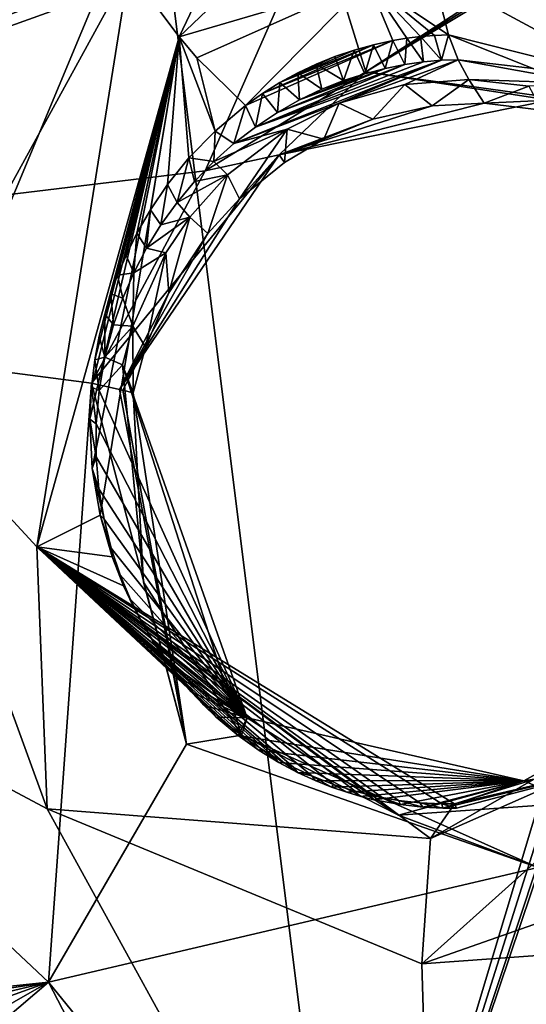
# Model space of a CAD drawing. Header units: millimetres. Extents: x -147 to 294, y -82 to 275.
# Tile 550 of 609: x 255.17 to 258.14, y 252.99 to 258.78. Entities that reach past the tile are written whole.
import ezdxf

# ---------------------------------------------------------------- set-up
doc = ezdxf.new("R2010")
doc.units = ezdxf.units.MM
doc.header["$LTSCALE"] = 67.506716
for name, color, linetype in [('1577', 7, 'CONTINUOUS'), ('1593', 7, 'CONTINUOUS'), ('1655', 7, 'CONTINUOUS'), ('1659', 7, 'CONTINUOUS'), ('2116', 7, 'CONTINUOUS'), ('2135', 7, 'CONTINUOUS'), ('2136', 7, 'CONTINUOUS'), ('2137', 7, 'CONTINUOUS'), ('2138', 7, 'CONTINUOUS'), ('2139', 7, 'CONTINUOUS'), ('2140', 7, 'CONTINUOUS'), ('2141', 7, 'CONTINUOUS'), ('2142', 7, 'CONTINUOUS'), ('2143', 7, 'CONTINUOUS'), ('2144', 7, 'CONTINUOUS'), ('2145', 7, 'CONTINUOUS'), ('498', 7, 'CONTINUOUS'), ('871', 7, 'CONTINUOUS')]:
    doc.layers.add(name, color=color, linetype=linetype)

msp = doc.modelspace()

# ---------------------------------------------------------------- linework, layer by layer
at = {"layer": '1577', "linetype": 'CONTINUOUS'}
msp.add_3dface([(249.4559, 259.1015, -6.478), (249.821, 257.5862, -6.5257), (256.3827, 259.9812, -7.5037), (249.4559, 259.1015, -6.478)], dxfattribs=at)
at = {"layer": '1593', "linetype": 'CONTINUOUS'}
for points in [[(255.8087, 259.0711, -9.7381), (254.4395, 256.5752, -9.5397), (252.9842, 258.0082, -9.3068), (255.8087, 259.0711, -9.7381)], [(250.1452, 256.9063, -8.8959), (256.8515, 249.8367, -10.1727), (250.0771, 256.7341, -8.8871), (250.1452, 256.9063, -8.8959)], [(256.8515, 249.8367, -10.1727), (250.1452, 256.9063, -8.8959), (257.6261, 249.9563, -10.3043), (256.8515, 249.8367, -10.1727)], [(255.328, 254.1385, -9.7346), (250.1452, 256.9063, -8.8959), (254.4395, 256.5752, -9.5397), (255.328, 254.1385, -9.7346)], [(250.1452, 256.9063, -8.8959), (255.328, 254.1385, -9.7346), (257.6261, 249.9563, -10.3043), (250.1452, 256.9063, -8.8959)], [(250.0771, 256.7341, -8.8871), (256.8515, 249.8367, -10.1727), (249.8843, 256.3539, -8.8624), (250.0771, 256.7341, -8.8871)], [(249.8843, 256.3539, -8.8624), (256.8515, 249.8367, -10.1727), (248.7126, 255.1955, -8.7102), (249.8843, 256.3539, -8.8624)], [(248.7126, 255.1955, -8.7102), (256.8515, 249.8367, -10.1727), (247.2182, 254.7914, -8.5101), (248.7126, 255.1955, -8.7102)], [(247.2182, 254.7914, -8.5101), (256.8515, 249.8367, -10.1727), (249.0804, 251.8041, -8.8427), (247.2182, 254.7914, -8.5101)], [(255.328, 254.1385, -9.7346), (257.5294, 253.2279, -10.1364), (257.6261, 249.9563, -10.3043), (255.328, 254.1385, -9.7346)], [(257.5294, 253.2279, -10.1364), (259.3513, 253.869, -10.434), (264.3454, 253.721, -11.3892), (257.5294, 253.2279, -10.1364)], [(257.6261, 249.9563, -10.3043), (257.5294, 253.2279, -10.1364), (264.3454, 253.721, -11.3892), (257.6261, 249.9563, -10.3043)], [(265.2781, 251.016, -11.7322), (257.6261, 249.9563, -10.3043), (264.3454, 253.721, -11.3892), (265.2781, 251.016, -11.7322)]]:
    msp.add_3dface(points, dxfattribs=at)
at = {"layer": '1655', "linetype": 'CONTINUOUS'}
for points in [[(264.6242, 263.2864, -8.8863), (256.9154, 259.3882, -7.584), (257.2001, 258.4691, -7.6306), (264.6242, 263.2864, -8.8863)], [(264.8311, 263.2292, -8.9219), (264.6242, 263.2864, -8.8863), (257.2001, 258.4691, -7.6306), (264.8311, 263.2292, -8.9219)], [(265.0387, 263.1712, -8.9579), (264.8311, 263.2292, -8.9219), (257.2001, 258.4691, -7.6306), (265.0387, 263.1712, -8.9579)], [(259.1337, 258.2, -7.9508), (265.0387, 263.1712, -8.9579), (257.2001, 258.4691, -7.6306), (259.1337, 258.2, -7.9508)], [(256.9154, 259.3882, -7.584), (250.9478, 257.2442, -6.6859), (256.2568, 257.8882, -7.4836), (256.9154, 259.3882, -7.584)], [(257.2001, 258.4691, -7.6306), (256.9154, 259.3882, -7.584), (256.2568, 257.8882, -7.4836), (257.2001, 258.4691, -7.6306)], [(256.2568, 257.8882, -7.4836), (250.9478, 257.2442, -6.6859), (255.5892, 256.6393, -7.3914), (256.2568, 257.8882, -7.4836)], [(238.6112, 251.3668, -5.2036), (255.3359, 253.1219, -7.4361), (250.9478, 257.2442, -6.6859), (238.6112, 251.3668, -5.2036)], [(250.9478, 257.2442, -6.6859), (255.3359, 253.1219, -7.4361), (255.5892, 256.6393, -7.3914), (250.9478, 257.2442, -6.6859)], [(255.5892, 256.6393, -7.3914), (255.3359, 253.1219, -7.4361), (256.1461, 254.5191, -7.5264), (255.5892, 256.6393, -7.3914)], [(256.1461, 254.5191, -7.5264), (255.3359, 253.1219, -7.4361), (258.2101, 253.7952, -7.898), (256.1461, 254.5191, -7.5264)], [(255.3359, 253.1219, -7.4361), (259.0299, 248.5724, -8.2994), (258.2101, 253.7952, -7.898), (255.3359, 253.1219, -7.4361)], [(238.6112, 251.3668, -5.2036), (239.1189, 250.6163, -5.282), (255.3359, 253.1219, -7.4361), (238.6112, 251.3668, -5.2036)], [(255.3359, 253.1219, -7.4361), (239.1189, 250.6163, -5.282), (246.9112, 251.1149, -6.2357), (255.3359, 253.1219, -7.4361)], [(248.9419, 250.8207, -6.5314), (255.3359, 253.1219, -7.4361), (246.9112, 251.1149, -6.2357), (248.9419, 250.8207, -6.5314)], [(249.7112, 249.8992, -6.6799), (255.3359, 253.1219, -7.4361), (248.9419, 250.8207, -6.5314), (249.7112, 249.8992, -6.6799)], [(249.9095, 248.4884, -6.7734), (255.3359, 253.1219, -7.4361), (249.7112, 249.8992, -6.6799), (249.9095, 248.4884, -6.7734)], [(257.5823, 248.7881, -8.0218), (255.3359, 253.1219, -7.4361), (249.9095, 248.4884, -6.7734), (257.5823, 248.7881, -8.0218)], [(259.0299, 248.5724, -8.2994), (255.3359, 253.1219, -7.4361), (257.5823, 248.7881, -8.0218), (259.0299, 248.5724, -8.2994)]]:
    msp.add_3dface(points, dxfattribs=at)
at = {"layer": '1659', "linetype": 'CONTINUOUS'}
for points in [[(256.3827, 259.9812, -7.5037), (249.821, 257.5862, -6.5257), (256.9154, 259.3882, -7.584), (256.3827, 259.9812, -7.5037)], [(249.821, 257.5862, -6.5257), (250.9478, 257.2442, -6.6859), (256.9154, 259.3882, -7.584), (249.821, 257.5862, -6.5257)]]:
    msp.add_3dface(points, dxfattribs=at)
at = {"layer": '2116', "linetype": 'CONTINUOUS'}
msp.add_3dface([(255.8087, 259.0711, -9.7381), (252.9842, 258.0082, -9.3068), (254.9545, 259.5078, -9.608), (255.8087, 259.0711, -9.7381)], dxfattribs=at)
at = {"layer": '2135', "linetype": 'CONTINUOUS'}
for points in [[(256.4648, 259.4307, -9.8416), (257.0796, 259.6054, -9.9392), (256.1047, 258.6755, -9.6564), (256.4648, 259.4307, -9.8416)], [(256.1047, 258.6755, -9.6564), (257.0796, 259.6054, -9.9392), (257.2147, 259.0016, -9.7458), (256.1047, 258.6755, -9.6564)], [(255.8087, 259.0711, -9.7381), (256.4648, 259.4307, -9.8416), (256.1047, 258.6755, -9.6564), (255.8087, 259.0711, -9.7381)], [(256.207, 258.5521, -9.5677), (256.1047, 258.6755, -9.6564), (257.2147, 259.0016, -9.7458), (256.207, 258.5521, -9.5677)], [(256.4935, 258.2712, -9.0236), (256.207, 258.5521, -9.5677), (257.2147, 259.0016, -9.7458), (256.4935, 258.2712, -9.0236)], [(257.359, 258.6529, -9.2187), (256.4935, 258.2712, -9.0236), (257.2147, 259.0016, -9.7458), (257.359, 258.6529, -9.2187)], [(256.5929, 258.3414, -9.0485), (256.4935, 258.2712, -9.0236), (257.359, 258.6529, -9.2187), (256.5929, 258.3414, -9.0485)], [(257.2444, 258.6283, -9.1953), (256.5929, 258.3414, -9.0485), (257.359, 258.6529, -9.2187), (257.2444, 258.6283, -9.1953)], [(256.6955, 258.4055, -9.0733), (256.5929, 258.3414, -9.0485), (257.2444, 258.6283, -9.1953), (256.6955, 258.4055, -9.0733)], [(257.1309, 258.597, -9.1715), (256.6955, 258.4055, -9.0733), (257.2444, 258.6283, -9.1953), (257.1309, 258.597, -9.1715)], [(257.0188, 258.559, -9.1473), (256.6955, 258.4055, -9.0733), (257.1309, 258.597, -9.1715), (257.0188, 258.559, -9.1473)], [(256.8009, 258.4632, -9.0981), (256.6955, 258.4055, -9.0733), (257.0188, 258.559, -9.1473), (256.8009, 258.4632, -9.0981)], [(256.9088, 258.5144, -9.1228), (256.8009, 258.4632, -9.0981), (257.0188, 258.559, -9.1473), (256.9088, 258.5144, -9.1228)]]:
    msp.add_3dface(points, dxfattribs=at)
at = {"layer": '2136', "linetype": 'CONTINUOUS'}
for points in [[(254.4395, 256.5752, -9.5397), (255.8087, 259.0711, -9.7381), (255.2673, 255.6784, -9.3927), (254.4395, 256.5752, -9.5397)], [(255.8087, 259.0711, -9.7381), (256.1047, 258.6755, -9.6564), (255.2673, 255.6784, -9.3927), (255.8087, 259.0711, -9.7381)], [(255.2673, 255.6784, -9.3927), (256.1047, 258.6755, -9.6564), (255.6388, 255.865, -8.6559), (255.2673, 255.6784, -9.3927)], [(255.5929, 256.1382, -8.669), (256.1047, 258.6755, -9.6564), (255.5786, 256.4278, -8.6903), (255.5929, 256.1382, -8.669)], [(255.5786, 256.4278, -8.6903), (256.1047, 258.6755, -9.6564), (255.588, 256.6172, -8.7079), (255.5786, 256.4278, -8.6903)], [(255.588, 256.6172, -8.7079), (256.1047, 258.6755, -9.6564), (255.608, 256.7775, -8.725), (255.588, 256.6172, -8.7079)], [(255.6388, 255.865, -8.6559), (256.1047, 258.6755, -9.6564), (255.5929, 256.1382, -8.669), (255.6388, 255.865, -8.6559)], [(255.608, 256.7775, -8.725), (256.1047, 258.6755, -9.6564), (255.6344, 256.9167, -8.7418), (255.608, 256.7775, -8.725)], [(255.6344, 256.9167, -8.7418), (256.1047, 258.6755, -9.6564), (255.6666, 257.0459, -8.7589), (255.6344, 256.9167, -8.7418)], [(255.6666, 257.0459, -8.7589), (256.1047, 258.6755, -9.6564), (255.7031, 257.1651, -8.776), (255.6666, 257.0459, -8.7589)], [(255.7031, 257.1651, -8.776), (256.1047, 258.6755, -9.6564), (255.7423, 257.2735, -8.7928), (255.7031, 257.1651, -8.776)], [(255.7423, 257.2735, -8.7928), (256.1047, 258.6755, -9.6564), (255.7916, 257.3908, -8.8122), (255.7423, 257.2735, -8.7928)], [(255.7916, 257.3908, -8.8122), (256.1047, 258.6755, -9.6564), (255.8558, 257.5217, -8.836), (255.7916, 257.3908, -8.8122)], [(255.8558, 257.5217, -8.836), (256.1047, 258.6755, -9.6564), (255.9344, 257.6587, -8.8634), (255.8558, 257.5217, -8.836)], [(255.9344, 257.6587, -8.8634), (256.1047, 258.6755, -9.6564), (256.0346, 257.8069, -8.8953), (255.9344, 257.6587, -8.8634)], [(256.0346, 257.8069, -8.8953), (256.1047, 258.6755, -9.6564), (256.1614, 257.9642, -8.9326), (256.0346, 257.8069, -8.8953)], [(256.1047, 258.6755, -9.6564), (256.207, 258.5521, -9.5677), (256.3144, 258.1212, -8.9753), (256.1047, 258.6755, -9.6564)], [(256.1614, 257.9642, -8.9326), (256.1047, 258.6755, -9.6564), (256.3144, 258.1212, -8.9753), (256.1614, 257.9642, -8.9326)], [(256.207, 258.5521, -9.5677), (256.4935, 258.2712, -9.0236), (256.3144, 258.1212, -8.9753), (256.207, 258.5521, -9.5677)], [(255.328, 254.1385, -9.7346), (254.4395, 256.5752, -9.5397), (255.2673, 255.6784, -9.3927), (255.328, 254.1385, -9.7346)], [(255.7096, 255.6193, -8.6498), (255.2673, 255.6784, -9.3927), (255.6388, 255.865, -8.6559), (255.7096, 255.6193, -8.6498)], [(257.5805, 253.9648, -9.7733), (255.328, 254.1385, -9.7346), (255.2673, 255.6784, -9.3927), (257.5805, 253.9648, -9.7733)], [(257.5805, 253.9648, -9.7733), (255.2673, 255.6784, -9.3927), (257.7201, 254.1695, -8.9483), (257.5805, 253.9648, -9.7733)], [(257.7201, 254.1695, -8.9483), (255.2673, 255.6784, -9.3927), (257.647, 254.1691, -8.9333), (257.7201, 254.1695, -8.9483)], [(257.647, 254.1691, -8.9333), (255.2673, 255.6784, -9.3927), (257.5173, 254.1752, -8.9075), (257.647, 254.1691, -8.9333)], [(257.5173, 254.1752, -8.9075), (255.2673, 255.6784, -9.3927), (257.3927, 254.189, -8.8831), (257.5173, 254.1752, -8.9075)], [(257.3927, 254.189, -8.8831), (255.2673, 255.6784, -9.3927), (257.2959, 254.2052, -8.8646), (257.3927, 254.189, -8.8831)], [(257.2959, 254.2052, -8.8646), (255.2673, 255.6784, -9.3927), (257.225, 254.2203, -8.8513), (257.2959, 254.2052, -8.8646)], [(257.225, 254.2203, -8.8513), (255.2673, 255.6784, -9.3927), (257.1384, 254.2423, -8.8352), (257.225, 254.2203, -8.8513)], [(257.1384, 254.2423, -8.8352), (255.2673, 255.6784, -9.3927), (257.0107, 254.2826, -8.8123), (257.1384, 254.2423, -8.8352)], [(257.0107, 254.2826, -8.8123), (255.2673, 255.6784, -9.3927), (256.8821, 254.3329, -8.7897), (257.0107, 254.2826, -8.8123)], [(256.8821, 254.3329, -8.7897), (255.2673, 255.6784, -9.3927), (256.7772, 254.3816, -8.7716), (256.8821, 254.3329, -8.7897)], [(256.7772, 254.3816, -8.7716), (255.2673, 255.6784, -9.3927), (256.7136, 254.4149, -8.761), (256.7772, 254.3816, -8.7716)], [(256.7136, 254.4149, -8.761), (255.2673, 255.6784, -9.3927), (256.6554, 254.4479, -8.7516), (256.7136, 254.4149, -8.761)], [(256.6554, 254.4479, -8.7516), (255.2673, 255.6784, -9.3927), (256.5856, 254.4908, -8.7405), (256.6554, 254.4479, -8.7516)], [(256.5856, 254.4908, -8.7405), (255.2673, 255.6784, -9.3927), (256.5032, 254.5465, -8.7277), (256.5856, 254.4908, -8.7405)], [(256.5032, 254.5465, -8.7277), (255.2673, 255.6784, -9.3927), (256.4054, 254.6208, -8.7133), (256.5032, 254.5465, -8.7277)], [(256.4054, 254.6208, -8.7133), (255.2673, 255.6784, -9.3927), (256.2776, 254.7327, -8.6962), (256.4054, 254.6208, -8.7133)], [(256.2776, 254.7327, -8.6962), (255.2673, 255.6784, -9.3927), (256.159, 254.8544, -8.6811), (256.2776, 254.7327, -8.6962)], [(256.159, 254.8544, -8.6811), (255.2673, 255.6784, -9.3927), (256.0692, 254.9609, -8.6709), (256.159, 254.8544, -8.6811)], [(256.0692, 254.9609, -8.6709), (255.2673, 255.6784, -9.3927), (256.0062, 255.0446, -8.6644), (256.0692, 254.9609, -8.6709)], [(256.0062, 255.0446, -8.6644), (255.2673, 255.6784, -9.3927), (255.9747, 255.0898, -8.6616), (256.0062, 255.0446, -8.6644)], [(255.9747, 255.0898, -8.6616), (255.2673, 255.6784, -9.3927), (255.9359, 255.149, -8.6586), (255.9747, 255.0898, -8.6616)], [(255.9359, 255.149, -8.6586), (255.2673, 255.6784, -9.3927), (255.8877, 255.229, -8.6549), (255.9359, 255.149, -8.6586)], [(255.8877, 255.229, -8.6549), (255.2673, 255.6784, -9.3927), (255.8332, 255.3295, -8.6517), (255.8877, 255.229, -8.6549)], [(255.8332, 255.3295, -8.6517), (255.2673, 255.6784, -9.3927), (255.7766, 255.4488, -8.6492), (255.8332, 255.3295, -8.6517)], [(255.7766, 255.4488, -8.6492), (255.2673, 255.6784, -9.3927), (255.7096, 255.6193, -8.6498), (255.7766, 255.4488, -8.6492)], [(257.5294, 253.2279, -10.1364), (255.328, 254.1385, -9.7346), (257.5805, 253.9648, -9.7733), (257.5294, 253.2279, -10.1364)]]:
    msp.add_3dface(points, dxfattribs=at)
at = {"layer": '2137', "linetype": 'CONTINUOUS'}
for points in [[(257.5759, 259.2228, -9.9199), (259.2697, 259.1448, -10.2973), (259.861, 257.8196, -10.2852), (257.5759, 259.2228, -9.9199)], [(257.5759, 259.2228, -9.9199), (259.861, 257.8196, -10.2852), (257.5958, 259.0419, -9.8105), (257.5759, 259.2228, -9.9199)], [(257.5958, 259.0419, -9.8105), (259.861, 257.8196, -10.2852), (257.685, 258.6861, -9.2815), (257.5958, 259.0419, -9.8105)], [(257.685, 258.6861, -9.2815), (259.861, 257.8196, -10.2852), (258.7092, 258.4285, -9.4478), (257.685, 258.6861, -9.2815)], [(259.3513, 253.869, -10.434), (257.5294, 253.2279, -10.1364), (259.7139, 255.1868, -10.2077), (259.3513, 253.869, -10.434)], [(257.5294, 253.2279, -10.1364), (257.5805, 253.9648, -9.7733), (259.7139, 255.1868, -10.2077), (257.5294, 253.2279, -10.1364)], [(259.7139, 255.1868, -10.2077), (257.5805, 253.9648, -9.7733), (258.778, 254.4934, -9.1848), (259.7139, 255.1868, -10.2077)], [(257.5805, 253.9648, -9.7733), (257.7201, 254.1695, -8.9483), (258.778, 254.4934, -9.1848), (257.5805, 253.9648, -9.7733)]]:
    msp.add_3dface(points, dxfattribs=at)
at = {"layer": '2138', "linetype": 'CONTINUOUS'}
for points in [[(257.2147, 259.0016, -9.7458), (257.5958, 259.0419, -9.8105), (257.685, 258.6861, -9.2815), (257.2147, 259.0016, -9.7458)], [(257.359, 258.6529, -9.2187), (257.2147, 259.0016, -9.7458), (257.4406, 258.6663, -9.2348), (257.359, 258.6529, -9.2187)], [(257.2147, 259.0016, -9.7458), (257.685, 258.6861, -9.2815), (257.6037, 258.6829, -9.2663), (257.2147, 259.0016, -9.7458)], [(257.4406, 258.6663, -9.2348), (257.2147, 259.0016, -9.7458), (257.5222, 258.6763, -9.2507), (257.4406, 258.6663, -9.2348)], [(257.5222, 258.6763, -9.2507), (257.2147, 259.0016, -9.7458), (257.6037, 258.6829, -9.2663), (257.5222, 258.6763, -9.2507)]]:
    msp.add_3dface(points, dxfattribs=at)
at = {"layer": '2139', "linetype": 'CONTINUOUS'}
for points in [[(257.5222, 258.6763, -9.2507), (257.6037, 258.6829, -9.2663), (257.6441, 258.5368, -8.715), (257.5222, 258.6763, -9.2507)], [(257.6037, 258.6829, -9.2663), (257.685, 258.6861, -9.2815), (257.6441, 258.5368, -8.715), (257.6037, 258.6829, -9.2663)], [(257.6441, 258.5368, -8.715), (257.685, 258.6861, -9.2815), (257.743, 258.5399, -8.731), (257.6441, 258.5368, -8.715)], [(257.1309, 258.597, -9.1715), (257.2444, 258.6283, -9.1953), (257.1941, 258.4576, -8.6426), (257.1309, 258.597, -9.1715)], [(257.1941, 258.4576, -8.6426), (257.2444, 258.6283, -9.1953), (257.3142, 258.489, -8.6618), (257.1941, 258.4576, -8.6426)], [(257.2444, 258.6283, -9.1953), (257.359, 258.6529, -9.2187), (257.3142, 258.489, -8.6618), (257.2444, 258.6283, -9.1953)], [(257.3142, 258.489, -8.6618), (257.359, 258.6529, -9.2187), (257.4297, 258.5114, -8.6803), (257.3142, 258.489, -8.6618)], [(257.359, 258.6529, -9.2187), (257.4406, 258.6663, -9.2348), (257.4297, 258.5114, -8.6803), (257.359, 258.6529, -9.2187)], [(257.4297, 258.5114, -8.6803), (257.4406, 258.6663, -9.2348), (257.5398, 258.5272, -8.6981), (257.4297, 258.5114, -8.6803)], [(257.4406, 258.6663, -9.2348), (257.5222, 258.6763, -9.2507), (257.5398, 258.5272, -8.6981), (257.4406, 258.6663, -9.2348)], [(257.5398, 258.5272, -8.6981), (257.5222, 258.6763, -9.2507), (257.6441, 258.5368, -8.715), (257.5398, 258.5272, -8.6981)], [(257.0188, 258.559, -9.1473), (257.1309, 258.597, -9.1715), (257.0691, 258.4175, -8.6227), (257.0188, 258.559, -9.1473)], [(257.0691, 258.4175, -8.6227), (257.1309, 258.597, -9.1715), (257.1941, 258.4576, -8.6426), (257.0691, 258.4175, -8.6227)], [(256.8009, 258.4632, -9.0981), (256.9088, 258.5144, -9.1228), (256.9417, 258.3665, -8.6025), (256.8009, 258.4632, -9.0981)], [(256.9088, 258.5144, -9.1228), (257.0188, 258.559, -9.1473), (257.0691, 258.4175, -8.6227), (256.9088, 258.5144, -9.1228)], [(256.9417, 258.3665, -8.6025), (256.9088, 258.5144, -9.1228), (257.0691, 258.4175, -8.6227), (256.9417, 258.3665, -8.6025)], [(256.6955, 258.4055, -9.0733), (256.8009, 258.4632, -9.0981), (256.8111, 258.3044, -8.5819), (256.6955, 258.4055, -9.0733)], [(256.8111, 258.3044, -8.5819), (256.8009, 258.4632, -9.0981), (256.9417, 258.3665, -8.6025), (256.8111, 258.3044, -8.5819)], [(256.5929, 258.3414, -9.0485), (256.6955, 258.4055, -9.0733), (256.6809, 258.2308, -8.5615), (256.5929, 258.3414, -9.0485)], [(256.6809, 258.2308, -8.5615), (256.6955, 258.4055, -9.0733), (256.8111, 258.3044, -8.5819), (256.6809, 258.2308, -8.5615)], [(256.4935, 258.2712, -9.0236), (256.5929, 258.3414, -9.0485), (256.5513, 258.1446, -8.5414), (256.4935, 258.2712, -9.0236)], [(256.5513, 258.1446, -8.5414), (256.5929, 258.3414, -9.0485), (256.6809, 258.2308, -8.5615), (256.5513, 258.1446, -8.5414)], [(256.3144, 258.1212, -8.9753), (256.4935, 258.2712, -9.0236), (256.4251, 258.0477, -8.5219), (256.3144, 258.1212, -8.9753)], [(256.4251, 258.0477, -8.5219), (256.4935, 258.2712, -9.0236), (256.5513, 258.1446, -8.5414), (256.4251, 258.0477, -8.5219)], [(256.1614, 257.9642, -8.9326), (256.3144, 258.1212, -8.9753), (256.3064, 257.9413, -8.5037), (256.1614, 257.9642, -8.9326)], [(256.3064, 257.9413, -8.5037), (256.3144, 258.1212, -8.9753), (256.4251, 258.0477, -8.5219), (256.3064, 257.9413, -8.5037)], [(256.0346, 257.8069, -8.8953), (256.1614, 257.9642, -8.9326), (256.0914, 257.7022, -8.4715), (256.0346, 257.8069, -8.8953)], [(256.0914, 257.7022, -8.4715), (256.1614, 257.9642, -8.9326), (256.1943, 257.8255, -8.4868), (256.0914, 257.7022, -8.4715)], [(256.1943, 257.8255, -8.4868), (256.1614, 257.9642, -8.9326), (256.3064, 257.9413, -8.5037), (256.1943, 257.8255, -8.4868)], [(255.9344, 257.6587, -8.8634), (256.0346, 257.8069, -8.8953), (255.9968, 257.5709, -8.4576), (255.9344, 257.6587, -8.8634)], [(255.9968, 257.5709, -8.4576), (256.0346, 257.8069, -8.8953), (256.0914, 257.7022, -8.4715), (255.9968, 257.5709, -8.4576)], [(255.8558, 257.5217, -8.836), (255.9344, 257.6587, -8.8634), (255.9121, 257.4331, -8.4455), (255.8558, 257.5217, -8.836)], [(255.9121, 257.4331, -8.4455), (255.9344, 257.6587, -8.8634), (255.9968, 257.5709, -8.4576), (255.9121, 257.4331, -8.4455)], [(255.7916, 257.3908, -8.8122), (255.8558, 257.5217, -8.836), (255.8368, 257.2886, -8.4351), (255.7916, 257.3908, -8.8122)], [(255.8368, 257.2886, -8.4351), (255.8558, 257.5217, -8.836), (255.9121, 257.4331, -8.4455), (255.8368, 257.2886, -8.4351)], [(255.7423, 257.2735, -8.7928), (255.7916, 257.3908, -8.8122), (255.8368, 257.2886, -8.4351), (255.7423, 257.2735, -8.7928)], [(255.7031, 257.1651, -8.776), (255.7423, 257.2735, -8.7928), (255.772, 257.1386, -8.4265), (255.7031, 257.1651, -8.776)], [(255.772, 257.1386, -8.4265), (255.7423, 257.2735, -8.7928), (255.8368, 257.2886, -8.4351), (255.772, 257.1386, -8.4265)], [(255.6666, 257.0459, -8.7589), (255.7031, 257.1651, -8.776), (255.7176, 256.983, -8.4198), (255.6666, 257.0459, -8.7589)], [(255.7176, 256.983, -8.4198), (255.7031, 257.1651, -8.776), (255.772, 257.1386, -8.4265), (255.7176, 256.983, -8.4198)], [(255.6344, 256.9167, -8.7418), (255.6666, 257.0459, -8.7589), (255.6675, 256.793, -8.4143), (255.6344, 256.9167, -8.7418)], [(255.6675, 256.793, -8.4143), (255.6666, 257.0459, -8.7589), (255.7176, 256.983, -8.4198), (255.6675, 256.793, -8.4143)], [(255.608, 256.7775, -8.725), (255.6344, 256.9167, -8.7418), (255.6675, 256.793, -8.4143), (255.608, 256.7775, -8.725)], [(255.588, 256.6172, -8.7079), (255.608, 256.7775, -8.725), (255.6338, 256.5974, -8.4118), (255.588, 256.6172, -8.7079)], [(255.6338, 256.5974, -8.4118), (255.608, 256.7775, -8.725), (255.6675, 256.793, -8.4143), (255.6338, 256.5974, -8.4118)], [(255.5786, 256.4278, -8.6903), (255.588, 256.6172, -8.7079), (255.6166, 256.4015, -8.4122), (255.5786, 256.4278, -8.6903)], [(255.6166, 256.4015, -8.4122), (255.588, 256.6172, -8.7079), (255.6338, 256.5974, -8.4118), (255.6166, 256.4015, -8.4122)], [(255.5929, 256.1382, -8.669), (255.5786, 256.4278, -8.6903), (255.6171, 256.2076, -8.4156), (255.5929, 256.1382, -8.669)], [(255.6171, 256.2076, -8.4156), (255.5786, 256.4278, -8.6903), (255.6166, 256.4015, -8.4122), (255.6171, 256.2076, -8.4156)], [(255.6325, 256.02, -8.4214), (255.5929, 256.1382, -8.669), (255.6171, 256.2076, -8.4156), (255.6325, 256.02, -8.4214)], [(255.6388, 255.865, -8.6559), (255.5929, 256.1382, -8.669), (255.6629, 255.8402, -8.4298), (255.6388, 255.865, -8.6559)], [(255.6629, 255.8402, -8.4298), (255.5929, 256.1382, -8.669), (255.6325, 256.02, -8.4214), (255.6629, 255.8402, -8.4298)], [(255.7096, 255.6193, -8.6498), (255.6388, 255.865, -8.6559), (255.7046, 255.671, -8.44), (255.7096, 255.6193, -8.6498)], [(255.7046, 255.671, -8.44), (255.6388, 255.865, -8.6559), (255.6629, 255.8402, -8.4298), (255.7046, 255.671, -8.44)], [(255.7579, 255.5132, -8.452), (255.7096, 255.6193, -8.6498), (255.7046, 255.671, -8.44), (255.7579, 255.5132, -8.452)], [(255.7766, 255.4488, -8.6492), (255.7096, 255.6193, -8.6498), (255.7579, 255.5132, -8.452), (255.7766, 255.4488, -8.6492)], [(255.8176, 255.3685, -8.4649), (255.7766, 255.4488, -8.6492), (255.7579, 255.5132, -8.452), (255.8176, 255.3685, -8.4649)], [(255.8332, 255.3295, -8.6517), (255.7766, 255.4488, -8.6492), (255.8176, 255.3685, -8.4649), (255.8332, 255.3295, -8.6517)], [(255.8839, 255.2372, -8.4787), (255.8332, 255.3295, -8.6517), (255.8176, 255.3685, -8.4649), (255.8839, 255.2372, -8.4787)], [(255.8877, 255.229, -8.6549), (255.8332, 255.3295, -8.6517), (255.8839, 255.2372, -8.4787), (255.8877, 255.229, -8.6549)], [(255.9533, 255.1178, -8.4929), (255.8877, 255.229, -8.6549), (255.8839, 255.2372, -8.4787), (255.9533, 255.1178, -8.4929)], [(255.9359, 255.149, -8.6586), (255.8877, 255.229, -8.6549), (255.9533, 255.1178, -8.4929), (255.9359, 255.149, -8.6586)], [(255.9747, 255.0898, -8.6616), (255.9359, 255.149, -8.6586), (256.026, 255.0103, -8.5075), (255.9747, 255.0898, -8.6616)], [(256.026, 255.0103, -8.5075), (255.9359, 255.149, -8.6586), (255.9533, 255.1178, -8.4929), (256.026, 255.0103, -8.5075)], [(256.0062, 255.0446, -8.6644), (255.9747, 255.0898, -8.6616), (256.026, 255.0103, -8.5075), (256.0062, 255.0446, -8.6644)], [(256.0692, 254.9609, -8.6709), (256.0062, 255.0446, -8.6644), (256.0995, 254.9133, -8.522), (256.0692, 254.9609, -8.6709)], [(256.0995, 254.9133, -8.522), (256.0062, 255.0446, -8.6644), (256.026, 255.0103, -8.5075), (256.0995, 254.9133, -8.522)], [(256.159, 254.8544, -8.6811), (256.0692, 254.9609, -8.6709), (256.1738, 254.8265, -8.5365), (256.159, 254.8544, -8.6811)], [(256.1738, 254.8265, -8.5365), (256.0692, 254.9609, -8.6709), (256.0995, 254.9133, -8.522), (256.1738, 254.8265, -8.5365)], [(256.2776, 254.7327, -8.6962), (256.159, 254.8544, -8.6811), (256.2478, 254.7483, -8.5508), (256.2776, 254.7327, -8.6962)], [(256.2478, 254.7483, -8.5508), (256.159, 254.8544, -8.6811), (256.1738, 254.8265, -8.5365), (256.2478, 254.7483, -8.5508)], [(256.3213, 254.6782, -8.5649), (256.2776, 254.7327, -8.6962), (256.2478, 254.7483, -8.5508), (256.3213, 254.6782, -8.5649)], [(256.4054, 254.6208, -8.7133), (256.2776, 254.7327, -8.6962), (256.3213, 254.6782, -8.5649), (256.4054, 254.6208, -8.7133)], [(256.4496, 254.5705, -8.5892), (256.4054, 254.6208, -8.7133), (256.3213, 254.6782, -8.5649), (256.4496, 254.5705, -8.5892)], [(256.5032, 254.5465, -8.7277), (256.4054, 254.6208, -8.7133), (256.4496, 254.5705, -8.5892), (256.5032, 254.5465, -8.7277)], [(256.5729, 254.4823, -8.6122), (256.5032, 254.5465, -8.7277), (256.4496, 254.5705, -8.5892), (256.5729, 254.4823, -8.6122)], [(256.5856, 254.4908, -8.7405), (256.5032, 254.5465, -8.7277), (256.5729, 254.4823, -8.6122), (256.5856, 254.4908, -8.7405)], [(256.6896, 254.4105, -8.6338), (256.5856, 254.4908, -8.7405), (256.5729, 254.4823, -8.6122), (256.6896, 254.4105, -8.6338)], [(256.6554, 254.4479, -8.7516), (256.5856, 254.4908, -8.7405), (256.6896, 254.4105, -8.6338), (256.6554, 254.4479, -8.7516)], [(256.7136, 254.4149, -8.761), (256.6554, 254.4479, -8.7516), (256.6896, 254.4105, -8.6338), (256.7136, 254.4149, -8.761)], [(256.7993, 254.3523, -8.654), (256.7136, 254.4149, -8.761), (256.6896, 254.4105, -8.6338), (256.7993, 254.3523, -8.654)], [(256.7772, 254.3816, -8.7716), (256.7136, 254.4149, -8.761), (256.7993, 254.3523, -8.654), (256.7772, 254.3816, -8.7716)], [(256.8821, 254.3329, -8.7897), (256.7772, 254.3816, -8.7716), (256.7993, 254.3523, -8.654), (256.8821, 254.3329, -8.7897)], [(256.9023, 254.305, -8.6727), (256.8821, 254.3329, -8.7897), (256.7993, 254.3523, -8.654), (256.9023, 254.305, -8.6727)], [(257.0107, 254.2826, -8.8123), (256.8821, 254.3329, -8.7897), (256.9983, 254.267, -8.6901), (257.0107, 254.2826, -8.8123)], [(256.9983, 254.267, -8.6901), (256.8821, 254.3329, -8.7897), (256.9023, 254.305, -8.6727), (256.9983, 254.267, -8.6901)], [(257.0876, 254.2365, -8.7061), (257.0107, 254.2826, -8.8123), (256.9983, 254.267, -8.6901), (257.0876, 254.2365, -8.7061)], [(257.1384, 254.2423, -8.8352), (257.0107, 254.2826, -8.8123), (257.0876, 254.2365, -8.7061), (257.1384, 254.2423, -8.8352)], [(257.1705, 254.2123, -8.7209), (257.1384, 254.2423, -8.8352), (257.0876, 254.2365, -8.7061), (257.1705, 254.2123, -8.7209)], [(257.225, 254.2203, -8.8513), (257.1384, 254.2423, -8.8352), (257.1705, 254.2123, -8.7209), (257.225, 254.2203, -8.8513)], [(257.2476, 254.1931, -8.7346), (257.225, 254.2203, -8.8513), (257.1705, 254.2123, -8.7209), (257.2476, 254.1931, -8.7346)], [(257.2959, 254.2052, -8.8646), (257.225, 254.2203, -8.8513), (257.2476, 254.1931, -8.7346), (257.2959, 254.2052, -8.8646)], [(257.4028, 254.164, -8.762), (257.2959, 254.2052, -8.8646), (257.2476, 254.1931, -8.7346), (257.4028, 254.164, -8.762)], [(257.3927, 254.189, -8.8831), (257.2959, 254.2052, -8.8646), (257.4028, 254.164, -8.762), (257.3927, 254.189, -8.8831)], [(257.5173, 254.1752, -8.9075), (257.3927, 254.189, -8.8831), (257.5353, 254.1489, -8.7851), (257.5173, 254.1752, -8.9075)], [(257.5353, 254.1489, -8.7851), (257.3927, 254.189, -8.8831), (257.4028, 254.164, -8.762), (257.5353, 254.1489, -8.7851)], [(257.647, 254.1691, -8.9333), (257.5173, 254.1752, -8.9075), (257.6533, 254.1427, -8.8055), (257.647, 254.1691, -8.9333)], [(257.6533, 254.1427, -8.8055), (257.5173, 254.1752, -8.9075), (257.5353, 254.1489, -8.7851), (257.6533, 254.1427, -8.8055)], [(257.7201, 254.1695, -8.9483), (257.647, 254.1691, -8.9333), (257.7336, 254.1423, -8.8193), (257.7201, 254.1695, -8.9483)], [(257.7336, 254.1423, -8.8193), (257.647, 254.1691, -8.9333), (257.6533, 254.1427, -8.8055), (257.7336, 254.1423, -8.8193)]]:
    msp.add_3dface(points, dxfattribs=at)
at = {"layer": '2140', "linetype": 'CONTINUOUS'}
for points in [[(257.685, 258.6861, -9.2815), (258.7092, 258.4285, -9.4478), (257.743, 258.5399, -8.731), (257.685, 258.6861, -9.2815)], [(257.743, 258.5399, -8.731), (258.7092, 258.4285, -9.4478), (258.5152, 258.4, -8.8593), (257.743, 258.5399, -8.731)], [(258.778, 254.4934, -9.1848), (257.7201, 254.1695, -8.9483), (258.6975, 254.3961, -8.9781), (258.778, 254.4934, -9.1848)], [(257.7201, 254.1695, -8.9483), (257.7336, 254.1423, -8.8193), (258.6975, 254.3961, -8.9781), (257.7201, 254.1695, -8.9483)]]:
    msp.add_3dface(points, dxfattribs=at)
at = {"layer": '2141', "linetype": 'CONTINUOUS'}
for points in [[(256.4251, 258.0477, -8.5219), (256.5513, 258.1446, -8.5414), (257.6441, 258.5368, -8.715), (256.4251, 258.0477, -8.5219)], [(256.4251, 258.0477, -8.5219), (257.6441, 258.5368, -8.715), (257.043, 258.2847, -8.6193), (256.4251, 258.0477, -8.5219)], [(256.5513, 258.1446, -8.5414), (257.5398, 258.5272, -8.6981), (257.6441, 258.5368, -8.715), (256.5513, 258.1446, -8.5414)], [(256.5513, 258.1446, -8.5414), (257.4297, 258.5114, -8.6803), (257.5398, 258.5272, -8.6981), (256.5513, 258.1446, -8.5414)], [(256.5513, 258.1446, -8.5414), (256.6809, 258.2308, -8.5615), (257.4297, 258.5114, -8.6803), (256.5513, 258.1446, -8.5414)], [(256.6809, 258.2308, -8.5615), (257.3142, 258.489, -8.6618), (257.4297, 258.5114, -8.6803), (256.6809, 258.2308, -8.5615)], [(257.6441, 258.5368, -8.715), (257.743, 258.5399, -8.731), (257.043, 258.2847, -8.6193), (257.6441, 258.5368, -8.715)], [(257.043, 258.2847, -8.6193), (257.743, 258.5399, -8.731), (257.4299, 258.3945, -8.6811), (257.043, 258.2847, -8.6193)], [(257.4299, 258.3945, -8.6811), (257.743, 258.5399, -8.731), (257.8055, 258.4239, -8.7421), (257.4299, 258.3945, -8.6811)], [(257.743, 258.5399, -8.731), (258.5152, 258.4, -8.8593), (257.8055, 258.4239, -8.7421), (257.743, 258.5399, -8.731)], [(256.6809, 258.2308, -8.5615), (256.8111, 258.3044, -8.5819), (257.3142, 258.489, -8.6618), (256.6809, 258.2308, -8.5615)], [(256.8111, 258.3044, -8.5819), (257.1941, 258.4576, -8.6426), (257.3142, 258.489, -8.6618), (256.8111, 258.3044, -8.5819)], [(256.8111, 258.3044, -8.5819), (256.9417, 258.3665, -8.6025), (257.1941, 258.4576, -8.6426), (256.8111, 258.3044, -8.5819)], [(256.9417, 258.3665, -8.6025), (257.0691, 258.4175, -8.6227), (257.1941, 258.4576, -8.6426), (256.9417, 258.3665, -8.6025)], [(257.8055, 258.4239, -8.7421), (258.5152, 258.4, -8.8593), (258.1568, 258.3854, -8.8001), (257.8055, 258.4239, -8.7421)], [(256.7375, 258.1318, -8.5712), (256.4251, 258.0477, -8.5219), (257.043, 258.2847, -8.6193), (256.7375, 258.1318, -8.5712)], [(256.3064, 257.9413, -8.5037), (256.4251, 258.0477, -8.5219), (256.7375, 258.1318, -8.5712), (256.3064, 257.9413, -8.5037)], [(256.3877, 257.8629, -8.5173), (256.3064, 257.9413, -8.5037), (256.7375, 258.1318, -8.5712), (256.3877, 257.8629, -8.5173)], [(256.1943, 257.8255, -8.4868), (256.3064, 257.9413, -8.5037), (256.3877, 257.8629, -8.5173), (256.1943, 257.8255, -8.4868)], [(256.0914, 257.7022, -8.4715), (256.1943, 257.8255, -8.4868), (256.3877, 257.8629, -8.5173), (256.0914, 257.7022, -8.4715)], [(256.1667, 257.6157, -8.4843), (256.0914, 257.7022, -8.4715), (256.3877, 257.8629, -8.5173), (256.1667, 257.6157, -8.4843)], [(255.9968, 257.5709, -8.4576), (256.0914, 257.7022, -8.4715), (256.1667, 257.6157, -8.4843), (255.9968, 257.5709, -8.4576)], [(255.9121, 257.4331, -8.4455), (255.9968, 257.5709, -8.4576), (256.1667, 257.6157, -8.4843), (255.9121, 257.4331, -8.4455)], [(256.025, 257.4047, -8.4638), (255.9121, 257.4331, -8.4455), (256.1667, 257.6157, -8.4843), (256.025, 257.4047, -8.4638)], [(255.8368, 257.2886, -8.4351), (255.9121, 257.4331, -8.4455), (256.025, 257.4047, -8.4638), (255.8368, 257.2886, -8.4351)], [(255.8315, 256.9739, -8.4381), (255.8368, 257.2886, -8.4351), (256.025, 257.4047, -8.4638), (255.8315, 256.9739, -8.4381)], [(255.772, 257.1386, -8.4265), (255.8368, 257.2886, -8.4351), (255.8315, 256.9739, -8.4381), (255.772, 257.1386, -8.4265)], [(255.7176, 256.983, -8.4198), (255.772, 257.1386, -8.4265), (255.8315, 256.9739, -8.4381), (255.7176, 256.983, -8.4198)], [(255.6675, 256.793, -8.4143), (255.7176, 256.983, -8.4198), (255.8315, 256.9739, -8.4381), (255.6675, 256.793, -8.4143)], [(255.7714, 256.7468, -8.4316), (255.6675, 256.793, -8.4143), (255.8315, 256.9739, -8.4381), (255.7714, 256.7468, -8.4316)], [(255.6338, 256.5974, -8.4118), (255.6675, 256.793, -8.4143), (255.7714, 256.7468, -8.4316), (255.6338, 256.5974, -8.4118)], [(256.504, 254.6736, -8.5953), (255.6338, 256.5974, -8.4118), (255.7714, 256.7468, -8.4316), (256.504, 254.6736, -8.5953)], [(255.6166, 256.4015, -8.4122), (255.6338, 256.5974, -8.4118), (256.504, 254.6736, -8.5953), (255.6166, 256.4015, -8.4122)], [(255.6171, 256.2076, -8.4156), (255.6166, 256.4015, -8.4122), (256.504, 254.6736, -8.5953), (255.6171, 256.2076, -8.4156)], [(255.6325, 256.02, -8.4214), (255.6171, 256.2076, -8.4156), (256.504, 254.6736, -8.5953), (255.6325, 256.02, -8.4214)], [(255.6629, 255.8402, -8.4298), (255.6325, 256.02, -8.4214), (256.504, 254.6736, -8.5953), (255.6629, 255.8402, -8.4298)], [(255.7046, 255.671, -8.44), (255.6629, 255.8402, -8.4298), (256.504, 254.6736, -8.5953), (255.7046, 255.671, -8.44)], [(255.7579, 255.5132, -8.452), (255.7046, 255.671, -8.44), (256.504, 254.6736, -8.5953), (255.7579, 255.5132, -8.452)], [(255.8176, 255.3685, -8.4649), (255.7579, 255.5132, -8.452), (256.504, 254.6736, -8.5953), (255.8176, 255.3685, -8.4649)], [(255.8839, 255.2372, -8.4787), (255.8176, 255.3685, -8.4649), (256.504, 254.6736, -8.5953), (255.8839, 255.2372, -8.4787)], [(255.9533, 255.1178, -8.4929), (255.8839, 255.2372, -8.4787), (256.504, 254.6736, -8.5953), (255.9533, 255.1178, -8.4929)], [(256.026, 255.0103, -8.5075), (255.9533, 255.1178, -8.4929), (256.504, 254.6736, -8.5953), (256.026, 255.0103, -8.5075)], [(256.0995, 254.9133, -8.522), (256.026, 255.0103, -8.5075), (256.504, 254.6736, -8.5953), (256.0995, 254.9133, -8.522)], [(256.1738, 254.8265, -8.5365), (256.0995, 254.9133, -8.522), (256.504, 254.6736, -8.5953), (256.1738, 254.8265, -8.5365)], [(259.1332, 254.8628, -9.0395), (258.6975, 254.3961, -8.9781), (258.1286, 254.304, -8.8821), (259.1332, 254.8628, -9.0395)], [(256.2478, 254.7483, -8.5508), (256.1738, 254.8265, -8.5365), (256.504, 254.6736, -8.5953), (256.2478, 254.7483, -8.5508)], [(256.3213, 254.6782, -8.5649), (256.2478, 254.7483, -8.5508), (256.504, 254.6736, -8.5953), (256.3213, 254.6782, -8.5649)], [(256.4496, 254.5705, -8.5892), (256.3213, 254.6782, -8.5649), (256.504, 254.6736, -8.5953), (256.4496, 254.5705, -8.5892)], [(258.1286, 254.304, -8.8821), (256.4496, 254.5705, -8.5892), (256.504, 254.6736, -8.5953), (258.1286, 254.304, -8.8821)], [(256.5729, 254.4823, -8.6122), (256.4496, 254.5705, -8.5892), (258.1286, 254.304, -8.8821), (256.5729, 254.4823, -8.6122)], [(256.6896, 254.4105, -8.6338), (256.5729, 254.4823, -8.6122), (258.1286, 254.304, -8.8821), (256.6896, 254.4105, -8.6338)], [(256.7993, 254.3523, -8.654), (256.6896, 254.4105, -8.6338), (258.1286, 254.304, -8.8821), (256.7993, 254.3523, -8.654)], [(256.9023, 254.305, -8.6727), (256.7993, 254.3523, -8.654), (258.1286, 254.304, -8.8821), (256.9023, 254.305, -8.6727)], [(257.7336, 254.1423, -8.8193), (257.6533, 254.1427, -8.8055), (258.6975, 254.3961, -8.9781), (257.7336, 254.1423, -8.8193)], [(258.6975, 254.3961, -8.9781), (257.6533, 254.1427, -8.8055), (258.1286, 254.304, -8.8821), (258.6975, 254.3961, -8.9781)], [(256.9983, 254.267, -8.6901), (256.9023, 254.305, -8.6727), (258.1286, 254.304, -8.8821), (256.9983, 254.267, -8.6901)], [(257.0876, 254.2365, -8.7061), (256.9983, 254.267, -8.6901), (258.1286, 254.304, -8.8821), (257.0876, 254.2365, -8.7061)], [(257.1705, 254.2123, -8.7209), (257.0876, 254.2365, -8.7061), (258.1286, 254.304, -8.8821), (257.1705, 254.2123, -8.7209)], [(257.2476, 254.1931, -8.7346), (257.1705, 254.2123, -8.7209), (258.1286, 254.304, -8.8821), (257.2476, 254.1931, -8.7346)], [(257.4028, 254.164, -8.762), (257.2476, 254.1931, -8.7346), (258.1286, 254.304, -8.8821), (257.4028, 254.164, -8.762)], [(257.5353, 254.1489, -8.7851), (257.4028, 254.164, -8.762), (258.1286, 254.304, -8.8821), (257.5353, 254.1489, -8.7851)], [(257.6533, 254.1427, -8.8055), (257.5353, 254.1489, -8.7851), (258.1286, 254.304, -8.8821), (257.6533, 254.1427, -8.8055)]]:
    msp.add_3dface(points, dxfattribs=at)
at = {"layer": '2142', "linetype": 'CONTINUOUS'}
for points in [[(257.043, 258.2847, -8.6193), (257.4299, 258.3945, -8.6811), (257.2414, 258.1913, -7.9982), (257.043, 258.2847, -8.6193)], [(257.2414, 258.1913, -7.9982), (257.4299, 258.3945, -8.6811), (257.5905, 258.2691, -8.0593), (257.2414, 258.1913, -7.9982)], [(257.4299, 258.3945, -8.6811), (257.8055, 258.4239, -8.7421), (257.5905, 258.2691, -8.0593), (257.4299, 258.3945, -8.6811)], [(257.5905, 258.2691, -8.0593), (257.8055, 258.4239, -8.7421), (257.8952, 258.2843, -8.1117), (257.5905, 258.2691, -8.0593)], [(257.8055, 258.4239, -8.7421), (258.1568, 258.3854, -8.8001), (257.8952, 258.2843, -8.1117), (257.8055, 258.4239, -8.7421)], [(257.8952, 258.2843, -8.1117), (258.1568, 258.3854, -8.8001), (258.2348, 258.2445, -8.1691), (257.8952, 258.2843, -8.1117)], [(256.7375, 258.1318, -8.5712), (257.043, 258.2847, -8.6193), (256.9543, 258.0734, -7.9467), (256.7375, 258.1318, -8.5712)], [(256.9543, 258.0734, -7.9467), (257.043, 258.2847, -8.6193), (257.2414, 258.1913, -7.9982), (256.9543, 258.0734, -7.9467)], [(256.3877, 257.8629, -8.5173), (256.7375, 258.1318, -8.5712), (256.4578, 257.7222, -7.8548), (256.3877, 257.8629, -8.5173)], [(256.4578, 257.7222, -7.8548), (256.7375, 258.1318, -8.5712), (256.7215, 257.9362, -7.9042), (256.4578, 257.7222, -7.8548)], [(256.7215, 257.9362, -7.9042), (256.7375, 258.1318, -8.5712), (256.9543, 258.0734, -7.9467), (256.7215, 257.9362, -7.9042)], [(256.1667, 257.6157, -8.4843), (256.3877, 257.8629, -8.5173), (256.2716, 257.5194, -7.819), (256.1667, 257.6157, -8.4843)], [(256.2716, 257.5194, -7.819), (256.3877, 257.8629, -8.5173), (256.4578, 257.7222, -7.8548), (256.2716, 257.5194, -7.819)], [(256.025, 257.4047, -8.4638), (256.1667, 257.6157, -8.4843), (256.0421, 257.1698, -7.7731), (256.025, 257.4047, -8.4638)], [(256.0421, 257.1698, -7.7731), (256.1667, 257.6157, -8.4843), (256.2716, 257.5194, -7.819), (256.0421, 257.1698, -7.7731)], [(255.8315, 256.9739, -8.4381), (256.025, 257.4047, -8.4638), (255.9059, 256.8524, -7.7442), (255.8315, 256.9739, -8.4381)], [(255.9059, 256.8524, -7.7442), (256.025, 257.4047, -8.4638), (256.0421, 257.1698, -7.7731), (255.9059, 256.8524, -7.7442)], [(255.7714, 256.7468, -8.4316), (255.8315, 256.9739, -8.4381), (255.8331, 256.5824, -7.7274), (255.7714, 256.7468, -8.4316)], [(255.8331, 256.5824, -7.7274), (255.8315, 256.9739, -8.4381), (255.9059, 256.8524, -7.7442), (255.8331, 256.5824, -7.7274)]]:
    msp.add_3dface(points, dxfattribs=at)
at = {"layer": '2143', "linetype": 'CONTINUOUS'}
for points in [[(257.2001, 258.4691, -7.6306), (256.2568, 257.8882, -7.4836), (256.6908, 257.9813, -7.6478), (257.2001, 258.4691, -7.6306)], [(258.2804, 258.3028, -7.9203), (257.2001, 258.4691, -7.6306), (256.6908, 257.9813, -7.6478), (258.2804, 258.3028, -7.9203)], [(259.1337, 258.2, -7.9508), (257.2001, 258.4691, -7.6306), (258.2804, 258.3028, -7.9203), (259.1337, 258.2, -7.9508)], [(257.8952, 258.2843, -8.1117), (258.2804, 258.3028, -7.9203), (256.6908, 257.9813, -7.6478), (257.8952, 258.2843, -8.1117)], [(257.5905, 258.2691, -8.0593), (257.8952, 258.2843, -8.1117), (256.6908, 257.9813, -7.6478), (257.5905, 258.2691, -8.0593)], [(257.8952, 258.2843, -8.1117), (258.2348, 258.2445, -8.1691), (258.2804, 258.3028, -7.9203), (257.8952, 258.2843, -8.1117)], [(257.2414, 258.1913, -7.9982), (257.5905, 258.2691, -8.0593), (256.6908, 257.9813, -7.6478), (257.2414, 258.1913, -7.9982)], [(256.9543, 258.0734, -7.9467), (257.2414, 258.1913, -7.9982), (256.6908, 257.9813, -7.6478), (256.9543, 258.0734, -7.9467)], [(256.7215, 257.9362, -7.9042), (256.9543, 258.0734, -7.9467), (256.6908, 257.9813, -7.6478), (256.7215, 257.9362, -7.9042)], [(256.2568, 257.8882, -7.4836), (255.5892, 256.6393, -7.3914), (256.6908, 257.9813, -7.6478), (256.2568, 257.8882, -7.4836)], [(256.6908, 257.9813, -7.6478), (255.5892, 256.6393, -7.3914), (255.753, 256.6037, -7.478), (256.6908, 257.9813, -7.6478)], [(256.4578, 257.7222, -7.8548), (256.6908, 257.9813, -7.6478), (255.753, 256.6037, -7.478), (256.4578, 257.7222, -7.8548)], [(256.4578, 257.7222, -7.8548), (256.7215, 257.9362, -7.9042), (256.6908, 257.9813, -7.6478), (256.4578, 257.7222, -7.8548)], [(256.2716, 257.5194, -7.819), (256.4578, 257.7222, -7.8548), (255.753, 256.6037, -7.478), (256.2716, 257.5194, -7.819)], [(256.0421, 257.1698, -7.7731), (256.2716, 257.5194, -7.819), (255.753, 256.6037, -7.478), (256.0421, 257.1698, -7.7731)], [(255.9059, 256.8524, -7.7442), (256.0421, 257.1698, -7.7731), (255.753, 256.6037, -7.478), (255.9059, 256.8524, -7.7442)], [(255.9059, 256.8524, -7.7442), (255.753, 256.6037, -7.478), (255.7736, 256.599, -7.5021), (255.9059, 256.8524, -7.7442)], [(255.8331, 256.5824, -7.7274), (255.9059, 256.8524, -7.7442), (255.7736, 256.599, -7.5021), (255.8331, 256.5824, -7.7274)]]:
    msp.add_3dface(points, dxfattribs=at)
at = {"layer": '2144', "linetype": 'CONTINUOUS'}
for points in [[(255.5892, 256.6393, -7.3914), (256.1461, 254.5191, -7.5264), (255.753, 256.6037, -7.478), (255.5892, 256.6393, -7.3914)], [(255.753, 256.6037, -7.478), (256.1461, 254.5191, -7.5264), (255.7736, 256.599, -7.5021), (255.753, 256.6037, -7.478)], [(256.1461, 254.5191, -7.5264), (255.8331, 256.5824, -7.7274), (255.7736, 256.599, -7.5021), (256.1461, 254.5191, -7.5264)], [(255.8331, 256.5824, -7.7274), (256.1461, 254.5191, -7.5264), (255.8944, 255.4703, -7.7242), (255.8331, 256.5824, -7.7274)], [(255.8944, 255.4703, -7.7242), (256.1461, 254.5191, -7.5264), (256.4702, 254.5716, -7.8195), (255.8944, 255.4703, -7.7242)], [(256.1461, 254.5191, -7.5264), (258.2101, 253.7952, -7.898), (256.4702, 254.5716, -7.8195), (256.1461, 254.5191, -7.5264)], [(256.4702, 254.5716, -7.8195), (258.2101, 253.7952, -7.898), (257.3928, 254.1022, -7.9837), (256.4702, 254.5716, -7.8195)], [(257.3928, 254.1022, -7.9837), (258.2101, 253.7952, -7.898), (258.4304, 254.1753, -8.172), (257.3928, 254.1022, -7.9837)]]:
    msp.add_3dface(points, dxfattribs=at)
at = {"layer": '2145', "linetype": 'CONTINUOUS'}
for points in [[(256.504, 254.6736, -8.5953), (255.7714, 256.7468, -8.4316), (256.4702, 254.5716, -7.8195), (256.504, 254.6736, -8.5953)], [(255.7714, 256.7468, -8.4316), (255.8331, 256.5824, -7.7274), (255.8944, 255.4703, -7.7242), (255.7714, 256.7468, -8.4316)], [(255.7714, 256.7468, -8.4316), (255.8944, 255.4703, -7.7242), (256.4702, 254.5716, -7.8195), (255.7714, 256.7468, -8.4316)], [(259.1332, 254.8628, -9.0395), (258.1286, 254.304, -8.8821), (258.4304, 254.1753, -8.172), (259.1332, 254.8628, -9.0395)], [(256.504, 254.6736, -8.5953), (256.4702, 254.5716, -7.8195), (257.3928, 254.1022, -7.9837), (256.504, 254.6736, -8.5953)], [(258.1286, 254.304, -8.8821), (256.504, 254.6736, -8.5953), (257.3928, 254.1022, -7.9837), (258.1286, 254.304, -8.8821)], [(258.1286, 254.304, -8.8821), (257.3928, 254.1022, -7.9837), (258.4304, 254.1753, -8.172), (258.1286, 254.304, -8.8821)]]:
    msp.add_3dface(points, dxfattribs=at)
at = {"layer": '498', "linetype": 'CONTINUOUS'}
for points in [[(263.0918, 270.3883, -24.9391), (257.1154, 250.5133, -32.7984), (255.3216, 264.8614, -27.0819), (263.0918, 270.3883, -24.9391)], [(263.0918, 270.3883, -24.9391), (263.3716, 270.3152, -24.9855), (257.1154, 250.5133, -32.7984), (263.0918, 270.3883, -24.9391)], [(263.3716, 270.3152, -24.9855), (263.6512, 270.2414, -25.0318), (257.1154, 250.5133, -32.7984), (263.3716, 270.3152, -24.9855)], [(263.6512, 270.2414, -25.0318), (263.7521, 270.2145, -25.0485), (257.1154, 250.5133, -32.7984), (263.6512, 270.2414, -25.0318)], [(263.7521, 270.2145, -25.0485), (272.7915, 266.4599, -26.8751), (257.1154, 250.5133, -32.7984), (263.7521, 270.2145, -25.0485)], [(272.7915, 266.4599, -26.8751), (280.1442, 260.8419, -28.9819), (257.1154, 250.5133, -32.7984), (272.7915, 266.4599, -26.8751)], [(255.3216, 264.8614, -27.0819), (257.1154, 250.5133, -32.7984), (247.9032, 261.2226, -28.2476), (255.3216, 264.8614, -27.0819)], [(257.1154, 250.5133, -32.7984), (234.0898, 247.0812, -32.4551), (247.9032, 261.2226, -28.2476), (257.1154, 250.5133, -32.7984)], [(257.1154, 250.5133, -32.7984), (280.1442, 260.8419, -28.9819), (275.5593, 240.2651, -36.1212), (257.1154, 250.5133, -32.7984)]]:
    msp.add_3dface(points, dxfattribs=at)
at = {"layer": '871', "linetype": 'CONTINUOUS'}
for points in [[(258.8022, 266.5478, -23.8286), (235.3829, 271.5451, -20.1748), (248.3345, 241.4576, -34.1554), (258.8022, 266.5478, -23.8286)], [(277.3847, 252.8882, -29.0322), (258.8022, 266.5478, -23.8286), (248.3345, 241.4576, -34.1554), (277.3847, 252.8882, -29.0322)]]:
    msp.add_3dface(points, dxfattribs=at)

doc.saveas('drawing.dxf')
